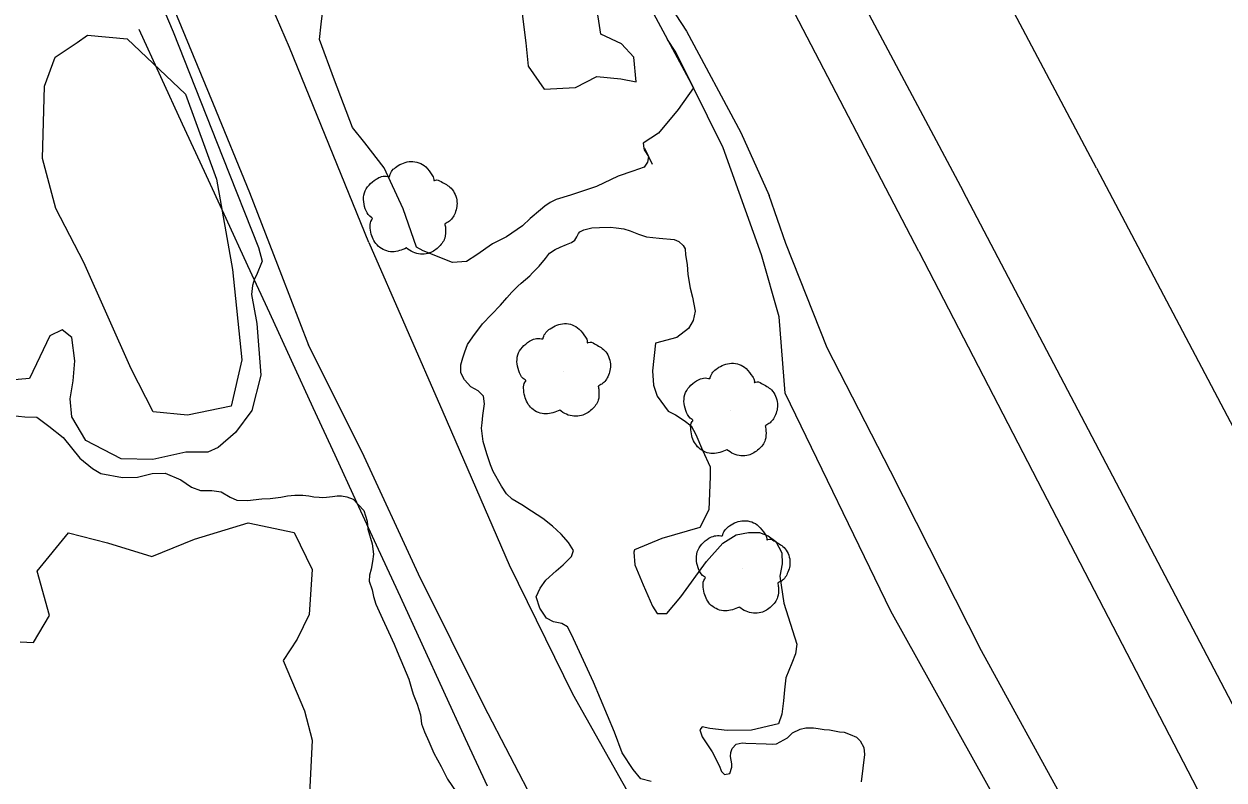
# Model space of a CAD drawing. Extents: x 368532 to 392481, y 10654822 to 10676899.
# Drawn here: x 376102.1 to 376230.3, y 10665418.1 to 10665498.9 of the extents above; entities that cross this region are included whole.
import ezdxf

# ---------------------------------------------------------------- set-up
doc = ezdxf.new("R2010")
doc.units = 0
for name, color, linetype in [('p_Catenary', 7, 'Continuous'), ('p_drainage culvert', 7, 'Continuous'), ('p_dtm obscured area', 7, 'Continuous'), ('p_railroad rr control', 7, 'Continuous'), ('p_road dirt road', 7, 'Continuous'), ('p_structure fence', 7, 'Continuous'), ('p_veg tree', 7, 'Continuous'), ('p_veg woods', 7, 'Continuous')]:
    doc.layers.add(name, color=color, linetype=linetype)

msp = doc.modelspace()

# ---------------------------------------------------------------- linework, layer by layer
at = {"layer": 'p_Catenary'}
msp.add_lwpolyline([(376114.38, 10665498.35), (376116.71, 10665493.3), (376119.03, 10665488.25), (376121.36, 10665483.2), (376123.68, 10665478.15), (376126.01, 10665473.1), (376128.33, 10665468.05), (376130.66, 10665462.99), (376132.98, 10665457.94), (376135.31, 10665452.89), (376137.64, 10665447.84), (376139.96, 10665442.79), (376142.29, 10665437.74), (376144.61, 10665432.69), (376146.94, 10665427.64), (376149.26, 10665422.59), (376151.59, 10665417.54)], dxfattribs=at)
at = {"layer": 'p_drainage culvert'}
msp.add_line((376169.26, 10665483.91), (376168.44, 10665485.59), dxfattribs=at)
at = {"layer": 'p_dtm obscured area'}
for points in [[(376112.21, 10665511.9), (376118.06, 10665498.07), (376123.37, 10665484.65), (376127.16, 10665475.02), (376127.55, 10665473.56), (376126.96, 10665472.06), (376126.75, 10665471.7), (376126.52, 10665470.96), (376126.41, 10665470), (376126.99, 10665466.91), (376127.42, 10665461.41), (376126.46, 10665457.63), (376124.72, 10665455.26), (376122.88, 10665453.67), (376121.77, 10665453.16), (376119.4, 10665453.18), (376115.9, 10665452.39), (376112.5, 10665452.44), (376108.73, 10665454.43), (376107.22, 10665456.93), (376107.04, 10665458.85), (376107.38, 10665460.78), (376107.56, 10665462.93), (376107.24, 10665465.43), (376106.22, 10665466.22), (376104.9, 10665465.59), (376103.81, 10665463.35), (376102.7, 10665461.03), (376100.67, 10665460.87)], [(376167.86, 10665502.85), (376173.62, 10665492.07), (376171.99, 10665489.78), (376169.91, 10665487.24), (376168.26, 10665486.19), (376168.33, 10665485.63), (376168.37, 10665485.48), (376168.81, 10665484.75), (376168.73, 10665484.15), (376168.35, 10665483.62), (376167.16, 10665483.2), (376165.58, 10665482.65), (376163.27, 10665481.54), (376160.51, 10665480.63), (376158.97, 10665480.15), (376158.32, 10665479.84), (376157.77, 10665479.45), (376157.28, 10665479.04), (376156.19, 10665478.12), (376155.38, 10665477.35), (376153.65, 10665476.18), (376152.17, 10665475.42), (376150.5, 10665474.24), (376149.38, 10665473.52), (376147.89, 10665473.43), (376144.77, 10665474.69), (376144.05, 10665475.06), (376142.63, 10665479.15), (376140.58, 10665483.53), (376138.54, 10665486.22), (376137.2, 10665487.86), (376135.28, 10665492.92), (376133.7, 10665497.24), (376133.87, 10665498.88), (376134.03, 10665500.36)], [(376155.29, 10665500.28), (376155.73, 10665496.88), (376155.96, 10665494.39), (376157.69, 10665491.94), (376161.02, 10665492.11), (376163.3, 10665493.29), (376165.88, 10665493.05), (376167.52, 10665492.74), (376167.26, 10665495.35), (376165.95, 10665496.77), (376163.73, 10665497.82), (376163.19, 10665501.26)], [(376169.1, 10665417.98), (376168.02, 10665418.26), (376167.19, 10665419.26), (376166.01, 10665421.05), (376165.21, 10665423.26), (376162.95, 10665428.59), (376160.61, 10665433.69), (376160.17, 10665434.51), (376159.56, 10665434.86), (376158.69, 10665435.06), (376157.94, 10665435.42), (376157.23, 10665436.52), (376156.82, 10665437.71), (376157.26, 10665438.64), (376157.86, 10665439.49), (376158.97, 10665440.5), (376159.71, 10665441.14), (376160.62, 10665442.03), (376160.81, 10665442.65), (376160.27, 10665443.51), (376159.51, 10665444.41), (376158.56, 10665445.25), (376157.55, 10665446.08), (376156.33, 10665446.88), (376155.31, 10665447.53), (376154.25, 10665448.14), (376153.66, 10665448.72), (376153.11, 10665449.53), (376152.24, 10665451.12), (376151.96, 10665451.82), (376151.56, 10665453), (376151.17, 10665454.31), (376150.99, 10665455.74), (376151.06, 10665456.29), (376151.15, 10665457.1), (376151.31, 10665458.34), (376151.19, 10665459.15), (376150.63, 10665459.73), (376149.86, 10665460.14), (376149.16, 10665460.9), (376148.79, 10665461.66), (376148.77, 10665462.48), (376148.99, 10665463.24), (376149.22, 10665463.9), (376149.5, 10665464.68), (376150.06, 10665465.5), (376151.11, 10665466.87), (376153.03, 10665468.88), (376153.68, 10665469.67), (376154.23, 10665470.26), (376154.88, 10665470.89), (376155.24, 10665471.23), (376156.14, 10665471.99), (376156.45, 10665472.33), (376157.16, 10665473.03), (376157.84, 10665473.86), (376158.24, 10665474.44), (376158.85, 10665474.81), (376159.4, 10665475.07), (376160.06, 10665475.36), (376160.6, 10665475.57), (376160.95, 10665475.82), (376161.17, 10665476.18), (376161.36, 10665476.53), (376161.49, 10665476.71), (376161.92, 10665476.93), (376162.79, 10665477.13), (376163.61, 10665477.15), (376164.76, 10665477.22), (376165.37, 10665477.14), (376166.2, 10665477.01), (376166.88, 10665476.8), (376167.75, 10665476.45), (376168.61, 10665476.18), (376169.95, 10665476.04), (376171.55, 10665475.88), (376172.06, 10665475.67), (376172.52, 10665475.26), (376172.74, 10665474.89), (376172.78, 10665474.25), (376172.94, 10665473.22), (376173.03, 10665472.15), (376173.28, 10665470.67), (376173.53, 10665469.72), (376173.81, 10665468.23), (376173.61, 10665467.23), (376173.09, 10665466.39), (376171.85, 10665465.41), (376169.56, 10665464.81), (376169.26, 10665461.84), (376169.36, 10665460.31), (376169.74, 10665459.14), (376170.94, 10665457.54), (376171.7, 10665457.15), (376172.64, 10665456.54), (376173.37, 10665455.99), (376173.87, 10665455.06), (376174.59, 10665453.37), (376175.4, 10665451.6), (376175.42, 10665450.57), (376175.27, 10665447.01), (376174.32, 10665445.11), (376170.25, 10665443.93), (376167.33, 10665442.72), (376167.26, 10665442.5), (376167.35, 10665441.14), (376168.25, 10665438.99), (376169.25, 10665436.73), (376169.76, 10665435.92), (376170.79, 10665435.94), (376172.29, 10665437.71), (376175.01, 10665441.48), (376176.76, 10665443.44), (376178.18, 10665444.33), (376179.52, 10665444.6), (376180.67, 10665444.57), (376181.59, 10665444.22), (376182.44, 10665443.61), (376183.08, 10665442.43), (376183.12, 10665441.24), (376182.86, 10665439.91), (376183.29, 10665437.04), (376184.67, 10665432.65), (376184.51, 10665431.64), (376184.14, 10665430.64), (376183.5, 10665429.08), (376183.35, 10665427.79), (376183.23, 10665426.61), (376183.05, 10665425.19), (376182.7, 10665424.16), (376179.82, 10665423.47), (376177.24, 10665423.42), (376175.37, 10665423.66), (376174.57, 10665423.82), (376174.31, 10665423.49), (376174.56, 10665422.77), (376175.61, 10665421.15), (376176.39, 10665419.7), (376176.62, 10665419.05), (376176.93, 10665418.74), (376177.5, 10665418.84), (376177.74, 10665419.51), (376177.71, 10665419.86), (376177.59, 10665420.67), (376177.62, 10665421.08), (376177.78, 10665421.53), (376178.2, 10665421.98), (376178.82, 10665422.13), (376179.22, 10665422.08), (376181.41, 10665422.02), (376182.09, 10665421.97), (376182.5, 10665422.01), (376183.67, 10665422.66), (376184.19, 10665423.19), (376185.03, 10665423.59), (376185.63, 10665423.71), (376186.45, 10665423.73), (376186.93, 10665423.66), (376187.6, 10665423.55), (376188.15, 10665423.51), (376189.23, 10665423.31), (376189.71, 10665423.25), (376190.38, 10665423.01), (376191.03, 10665422.74), (376191.45, 10665422.32), (376191.82, 10665421.61), (376191.9, 10665420.86), (376191.53, 10665417.96)], [(376100.88, 10665457.09), (376102.23, 10665456.96), (376103.5, 10665456.9), (376104.78, 10665455.94), (376106.3, 10665454.75), (376108.09, 10665452.52), (376109.46, 10665451.41), (376110.34, 10665450.89), (376112.64, 10665450.45), (376114.25, 10665450.51), (376115.8, 10665450.89), (376117.22, 10665450.92), (376118.86, 10665450.22), (376120, 10665449.42), (376120.98, 10665449.07), (376122.18, 10665449.07), (376123.17, 10665448.94), (376124.13, 10665448.36), (376124.87, 10665448.04), (376126.01, 10665448.02), (376127.54, 10665448.18), (376128.41, 10665448.23), (376129.54, 10665448.37), (376130.26, 10665448.52), (376131.06, 10665448.59), (376131.92, 10665448.57), (376132.56, 10665448.5), (376133.09, 10665448.41), (376133.65, 10665448.35), (376134.03, 10665448.34), (376134.43, 10665448.37), (376135.07, 10665448.45), (376135.59, 10665448.49), (376136.05, 10665448.52), (376136.61, 10665448.4), (376137.29, 10665448.14), (376138.41, 10665446.95), (376138.77, 10665445.81), (376138.84, 10665444.95), (376139.33, 10665443.39), (376139.44, 10665442.28), (376139.35, 10665441.5), (376139.19, 10665440.67), (376139.03, 10665440.03), (376139, 10665439.4), (376139.31, 10665438.45), (376139.44, 10665437.75), (376139.72, 10665436.92), (376140.42, 10665435.38), (376141.05, 10665433.99), (376141.67, 10665432.65), (376141.99, 10665431.89), (376142.67, 10665430.29), (376143.22, 10665428.91), (376143.53, 10665427.92), (376143.7, 10665427.3), (376144.11, 10665426.26), (376144.47, 10665425.12), (376144.59, 10665424.15), (376144.91, 10665423.3), (376145.37, 10665422.26), (376145.9, 10665421.02), (376146.68, 10665419.59), (376147.36, 10665418.25), (376149.13, 10665415.65)]]:
    msp.add_lwpolyline(points, dxfattribs=at)
at = {"layer": 'p_railroad rr control'}
for points in [[(376216.67, 10665483.51), (376197.19, 10665520.27), (376178.65, 10665554.97), (376156.9, 10665596.42), (376137.16, 10665634.25), (376117.31, 10665673.24), (376098.33, 10665711.83), (376077.62, 10665755.55), (376056.45, 10665802.47), (376038.25, 10665845.1), (376032.08, 10665860.05)], [(376018.74, 10665855.38), (376032.08, 10665824.55), (376047.69, 10665788.61), (376067.36, 10665745.41), (376083.96, 10665709.98), (376104.52, 10665668.36), (376124.24, 10665629.54), (376153.01, 10665574.53), (376178.34, 10665526.32), (376202.43, 10665481.04)], [(376216.67, 10665483.51), (376238.12, 10665442.89), (376261.44, 10665398.85), (376287.89, 10665349.18), (376313.19, 10665300.81), (376336.89, 10665256.31)], [(376324.48, 10665248.9), (376299.38, 10665297.04), (376272.43, 10665347.97), (376251.04, 10665388.35), (376229.59, 10665429.31), (376202.43, 10665481.04)]]:
    msp.add_lwpolyline(points, dxfattribs=at)
at = {"layer": 'p_road dirt road'}
for p, q in [((376130.49, 10665496.41), (376121.72, 10665516.51)), ((376163.85, 10665512.09), (376172.87, 10665498.13)), ((376116.73, 10665503.93), (376122.34, 10665490.38)), ((376197.7, 10665474.62), (376183.06, 10665502.73)), ((376172.87, 10665498.13), (376178.68, 10665487.32)), ((376138.96, 10665475.55), (376130.49, 10665496.41)), ((376122.34, 10665490.38), (376126.21, 10665480.9)), ((376178.68, 10665487.32), (376181.71, 10665480.58)), ((376126.21, 10665480.9), (376129.64, 10665472.08)), ((376183.51, 10665475.47), (376181.71, 10665480.58)), ((376138.96, 10665475.55), (376146.87, 10665457.49)), ((376187.92, 10665464.32), (376183.51, 10665475.47)), ((376197.7, 10665474.62), (376210.89, 10665449.09)), ((376129.64, 10665472.08), (376132.51, 10665464.59)), ((376138.25, 10665453.16), (376132.51, 10665464.59)), ((376194.69, 10665451.14), (376187.92, 10665464.32)), ((376146.87, 10665457.49), (376153.95, 10665441.15)), ((376144.26, 10665440.12), (376138.25, 10665453.16)), ((376204.4, 10665431.94), (376194.69, 10665451.14)), ((376210.89, 10665449.09), (376228.43, 10665415.28)), ((376153.95, 10665441.15), (376160.71, 10665427.34)), ((376151.24, 10665426.09), (376144.26, 10665440.12)), ((376216.86, 10665409.25), (376204.4, 10665431.94)), ((376160.71, 10665427.34), (376168.11, 10665414.25)), ((376159.3, 10665410.61), (376151.24, 10665426.09))]:
    msp.add_line(p, q, dxfattribs=at)
at = {"layer": 'p_structure fence'}
for p, q in [((376171.73, 10665495.88), (376170.85, 10665497.26)), ((376176.81, 10665485.69), (376171.73, 10665495.88)), ((376180.91, 10665474.26), (376176.81, 10665485.69)), ((376182.79, 10665467.64), (376180.91, 10665474.26)), ((376183.41, 10665459.48), (376182.79, 10665467.64)), ((376194.72, 10665436.19), (376183.41, 10665459.48)), ((376209.15, 10665410.28), (376194.72, 10665436.19))]:
    msp.add_line(p, q, dxfattribs=at)
at = {"layer": 'p_veg tree'}
for p, q in [((376143.34, 10665479.12), (376143.34, 10665479.12)), ((376159.72, 10665461.8), (376159.72, 10665461.8)), ((376177.56, 10665457.57), (376177.56, 10665457.57)), ((376178.89, 10665440.76), (376178.89, 10665440.76))]:
    msp.add_line(p, q, dxfattribs=at)
for points in [[(376142.97, 10665474.98), (376141.47, 10665474.57), (376139.97, 10665475.17), (376139.22, 10665476.47), (376139.1, 10665477.31), (376139.27, 10665477.99), (376139.34, 10665478.13), (376139.26, 10665478.2), (376138.66, 10665478.95), (376138.49, 10665480.87), (376139.73, 10665482.33), (376141, 10665482.6), (376141.15, 10665482.59), (376141.19, 10665482.7), (376141.93, 10665483.67), (376143.45, 10665484.22), (376145.03, 10665483.65), (376145.7, 10665482.79), (376145.9, 10665482.28), (376145.92, 10665482.17), (376146.02, 10665482.2), (376146.67, 10665482.07), (376147.74, 10665481.36), (376148.37, 10665479.92), (376148.09, 10665478.55), (376147.34, 10665477.7), (376147.11, 10665477.57), (376147.07, 10665477.51), (376147.08, 10665477.45), (376147.15, 10665477), (376147.07, 10665476.03), (376146.37, 10665475.04), (376145.28, 10665474.4), (376143.69, 10665474.53), (376142.95, 10665474.98)], [(376159.36, 10665457.66), (376157.86, 10665457.25), (376156.36, 10665457.84), (376155.61, 10665459.15), (376155.49, 10665459.99), (376155.66, 10665460.67), (376155.73, 10665460.81), (376155.64, 10665460.88), (376155.05, 10665461.63), (376154.87, 10665463.55), (376156.11, 10665465.01), (376157.39, 10665465.28), (376157.53, 10665465.27), (376157.58, 10665465.38), (376158.32, 10665466.35), (376159.84, 10665466.9), (376161.41, 10665466.32), (376162.08, 10665465.47), (376162.29, 10665464.96), (376162.3, 10665464.85), (376162.4, 10665464.88), (376163.06, 10665464.75), (376164.13, 10665464.04), (376164.76, 10665462.6), (376164.48, 10665461.23), (376163.73, 10665460.38), (376163.5, 10665460.25), (376163.46, 10665460.19), (376163.47, 10665460.13), (376163.53, 10665459.68), (376163.46, 10665458.71), (376162.76, 10665457.72), (376161.67, 10665457.08), (376160.07, 10665457.21), (376159.34, 10665457.66)], [(376177.2, 10665453.43), (376175.7, 10665453.02), (376174.2, 10665453.62), (376173.45, 10665454.92), (376173.33, 10665455.76), (376173.5, 10665456.44), (376173.57, 10665456.58), (376173.49, 10665456.65), (376172.89, 10665457.4), (376172.71, 10665459.32), (376173.95, 10665460.78), (376175.23, 10665461.05), (376175.37, 10665461.04), (376175.42, 10665461.15), (376176.16, 10665462.12), (376177.68, 10665462.67), (376179.25, 10665462.1), (376179.92, 10665461.24), (376180.13, 10665460.73), (376180.14, 10665460.62), (376180.24, 10665460.65), (376180.9, 10665460.52), (376181.97, 10665459.81), (376182.6, 10665458.37), (376182.32, 10665457), (376181.57, 10665456.15), (376181.34, 10665456.02), (376181.3, 10665455.96), (376181.31, 10665455.9), (376181.37, 10665455.45), (376181.3, 10665454.48), (376180.6, 10665453.49), (376179.51, 10665452.85), (376177.91, 10665452.98), (376177.18, 10665453.43)], [(376178.53, 10665436.61), (376177.03, 10665436.21), (376175.53, 10665436.8), (376174.78, 10665438.11), (376174.66, 10665438.95), (376174.83, 10665439.63), (376174.9, 10665439.76), (376174.81, 10665439.84), (376174.22, 10665440.59), (376174.04, 10665442.51), (376175.28, 10665443.97), (376176.56, 10665444.23), (376176.7, 10665444.23), (376176.75, 10665444.34), (376177.49, 10665445.3), (376179.01, 10665445.85), (376180.58, 10665445.28), (376181.25, 10665444.43), (376181.46, 10665443.92), (376181.47, 10665443.8), (376181.57, 10665443.84), (376182.23, 10665443.7), (376183.3, 10665443), (376183.93, 10665441.56), (376183.65, 10665440.19), (376182.9, 10665439.34), (376182.66, 10665439.21), (376182.63, 10665439.15), (376182.64, 10665439.09), (376182.7, 10665438.64), (376182.62, 10665437.67), (376181.93, 10665436.67), (376180.84, 10665436.04), (376179.24, 10665436.17), (376178.51, 10665436.62)]]:
    msp.add_spline(points, degree=3, dxfattribs=at)
at = {"layer": 'p_veg woods'}
msp.add_lwpolyline([(376108.53, 10665473.44), (376105.54, 10665479.19), (376104.11, 10665484.54), (376104.33, 10665492.25), (376105.47, 10665495.36), (376107.79, 10665496.93), (376108.92, 10665497.71), (376113.13, 10665497.33), (376119.38, 10665491.41), (376122.7, 10665482.33), (376124.4, 10665472.69), (376125.41, 10665463.04), (376124.26, 10665458.08), (376119.59, 10665457.13), (376115.94, 10665457.49), (376113.59, 10665462.08)], close=True, dxfattribs=at)
msp.add_lwpolyline([(376101.7, 10665432.89), (376103.15, 10665432.85), (376104.84, 10665435.72), (376103.54, 10665440.46), (376106.88, 10665444.54), (376111.04, 10665443.48), (376115.79, 10665442.02), (376120.32, 10665443.86), (376126.08, 10665445.61), (376130.99, 10665444.58), (376132.92, 10665440.64), (376132.59, 10665435.83), (376131.3, 10665433.2), (376129.81, 10665430.91), (376132.07, 10665425.55), (376132.9, 10665422.4), (376132.62, 10665416.67)], dxfattribs=at)

doc.saveas('drawing.dxf')
